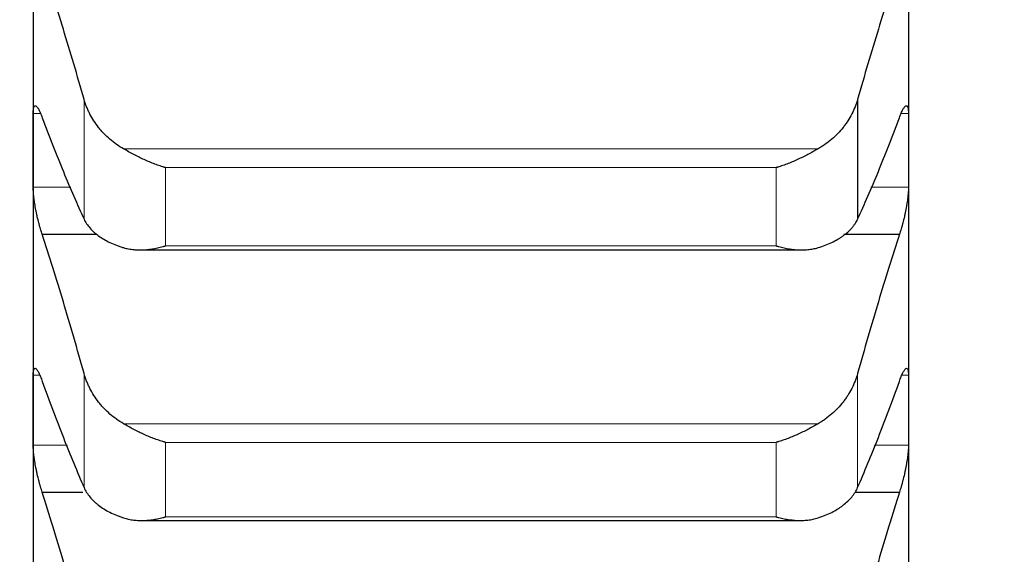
# Model space of a CAD drawing. Header units: inches. Extents: x 0 to 20790, y -12 to 14700.
# Tile 346 of 436: x 14114 to 14173, y 9472 to 9503. Entities that reach past the tile are written whole.
import ezdxf

# ---------------------------------------------------------------- set-up
doc = ezdxf.new("R2010")
doc.units = ezdxf.units.IN
doc.layers.add('1', color=7, linetype='Continuous', true_color=0xffffff)
doc.layers.add('254', color=7, linetype='Continuous', true_color=0xffffff)
doc.styles.add('latin_extended', font='simplex.shx')
doc.dimstyles.get("Standard").update_dxf_attribs({"dimtxt": 0.18, "dimasz": 0.18, "dimexe": 0.18, "dimexo": 0.0625, "dimgap": 0.09, "dimtad": 0, "dimtih": 1, "dimtoh": 1, "dimdec": 4, "dimzin": 0, "dimdsep": 46, "dimtxsty": 'Standard', "dimcen": 0.09, "dimadec": 0, "dimazin": 0, "dimtfac": 1, "dimtdec": 4, "dimtofl": 0, "dimtmove": 0, "dimatfit": 3, "dimfxl": 1, "dimtolj": 1, "dimtzin": 0, "dimarcsym": 0})

# ---------------------------------------------------------------- blocks, each defined once
blk = doc.blocks.new('_U5')
at = {"layer": '254', "color": 3, "linetype": 'Continuous', "lineweight": 13, "transparency": 16777216}
for p, q in [((14167.097, 9939.463), (14167.097, 8111.817)), ((14417.097, 9439.463), (14417.097, 8111.817)), ((14167.097, 8146.817), (13002.826, 8146.817)), ((14044.597, 8146.817), (13922.097, 8146.817)), ((14417.097, 8146.817), (14167.097, 8146.817)), ((14539.597, 8146.817), (14662.097, 8146.817))]:
    blk.add_line(p, q, dxfattribs=at)
at = {"layer": '254', "color": 3, "transparency": 16777216}
for points in [[(14044.597, 8126.4), (14044.597, 8167.233), (14167.097, 8146.817)], [(14539.597, 8167.233), (14539.597, 8126.4), (14417.097, 8146.817)]]:
    blk.add_solid(points, dxfattribs=at)
at = {"layer": 'Defpoints', "color": 0, "transparency": 16777216}
for p in [(14167.097, 9974.463), (14417.097, 9474.463), (14167.097, 8146.817)]:
    blk.add_point(p, dxfattribs=at)
at = {"layer": '254', "color": 2, "lineweight": 13, "transparency": 16777216, "insert": (13064.076, 8330.567), "char_height": 122.5, "attachment_point": 1, "style": 'latin_extended'}
blk.add_mtext('\\A1;250', dxfattribs=at)
blk = doc.blocks.new('_U6')
at = {"layer": '254', "color": 3, "linetype": 'Continuous', "lineweight": 13, "transparency": 16777216}
for p, q in [((14007.097, 9939.463), (14007.097, 8391.817)), ((14167.095, 9649.526), (14167.095, 8391.817)), ((14007.097, 8426.817), (12939.597, 8426.817)), ((13884.597, 8426.817), (13762.097, 8426.817)), ((14167.095, 8426.817), (14007.097, 8426.817)), ((14289.595, 8426.817), (14412.095, 8426.817))]:
    blk.add_line(p, q, dxfattribs=at)
at = {"layer": '254', "color": 3, "transparency": 16777216}
for points in [[(13884.597, 8406.4), (13884.597, 8447.233), (14007.097, 8426.817)], [(14289.595, 8447.233), (14289.595, 8406.4), (14167.095, 8426.817)]]:
    blk.add_solid(points, dxfattribs=at)
at = {"layer": 'Defpoints', "color": 0, "transparency": 16777216}
for p in [(14007.097, 9974.463), (14167.095, 9684.526), (14007.097, 8426.817)]:
    blk.add_point(p, dxfattribs=at)
at = {"layer": '254', "color": 2, "lineweight": 13, "transparency": 16777216, "insert": (13000.847, 8814.733), "char_height": 122.5, "attachment_point": 1, "style": 'latin_extended'}
blk.add_mtext('\\A1;\\C2;Flywheel\\P\\C2;90-240', dxfattribs=at)

msp = doc.modelspace()

# ---------------------------------------------------------------- linework, layer by layer
at = {"layer": '1', "color": 2, "linetype": 'Continuous', "lineweight": 25}
for p, q in [((14115.097, 9511.863), (14115.097, 9495.658)), ((14167.097, 9511.863), (14167.097, 9495.658)), ((14164.071, 9498.679), (14164.071, 9491.564)), ((14115.097, 9495.658), (14115.097, 9480.219)), ((14167.097, 9495.658), (14167.097, 9480.219)), ((14115.635, 9490.667), (14118.868, 9490.667)), ((14163.261, 9490.667), (14166.56, 9490.667)), ((14121.455, 9489.741), (14160.754, 9489.741)), ((14115.097, 9480.219), (14115.097, 9465.572)), ((14167.097, 9480.219), (14167.097, 9465.572)), ((14115.635, 9475.35), (14118.049, 9475.35)), ((14163.925, 9475.35), (14166.56, 9475.35)), ((14121.529, 9473.669), (14160.669, 9473.669))]:
    msp.add_line(p, q, dxfattribs=at)
at = {"layer": '1', "color": 110, "linetype": 'Continuous', "lineweight": 13}
for p, q in [((14118.123, 9498.679), (14118.123, 9491.564)), ((14115.1, 9497.846), (14115.535, 9497.846)), ((14166.664, 9497.846), (14167.095, 9497.846)), ((14120.466, 9495.743), (14161.729, 9495.743)), ((14122.953, 9494.625), (14159.241, 9494.625)), ((14122.953, 9494.625), (14122.953, 9489.979)), ((14159.241, 9494.625), (14159.241, 9489.979)), ((14115.1, 9493.469), (14117.337, 9493.469)), ((14164.857, 9493.469), (14167.095, 9493.469)), ((14122.953, 9489.979), (14159.241, 9489.979)), ((14115.1, 9482.3), (14115.495, 9482.3)), ((14118.123, 9482.398), (14118.123, 9475.62)), ((14164.071, 9482.398), (14164.071, 9475.62)), ((14166.703, 9482.3), (14167.095, 9482.3)), ((14120.466, 9479.414), (14161.729, 9479.414)), ((14115.1, 9478.138), (14117.131, 9478.138)), ((14122.953, 9478.308), (14159.241, 9478.308)), ((14122.953, 9478.308), (14122.953, 9473.882)), ((14159.241, 9478.308), (14159.241, 9473.882)), ((14165.064, 9478.138), (14167.095, 9478.138)), ((14122.953, 9473.882), (14159.241, 9473.882))]:
    msp.add_line(p, q, dxfattribs=at)
at = {"layer": '1', "color": 2, "linetype": 'Continuous', "lineweight": 25}
for points in [[(14118.123, 9498.679), (14117.92, 9499.395), (14117.51, 9500.805), (14116.891, 9502.856), (14116.266, 9504.844), (14115.846, 9506.128), (14115.635, 9506.759)], [(14166.56, 9506.759), (14166.349, 9506.128), (14165.929, 9504.844), (14165.304, 9502.856), (14164.684, 9500.805), (14164.275, 9499.395), (14164.071, 9498.679)], [(14115.097, 9495.658), (14115.097, 9496.387), (14115.098, 9497.117), (14115.1, 9497.846)], [(14167.095, 9497.846), (14167.096, 9497.117), (14167.097, 9496.387), (14167.097, 9495.658)], [(14115.635, 9497.591), (14115.846, 9497.028), (14116.266, 9495.932), (14116.891, 9494.38), (14117.51, 9492.919), (14117.92, 9492.005), (14118.123, 9491.564)], [(14164.071, 9491.564), (14164.275, 9492.005), (14164.684, 9492.919), (14165.304, 9494.38), (14165.929, 9495.932), (14166.349, 9497.028), (14166.56, 9497.591)], [(14115.1, 9493.469), (14115.098, 9494.199), (14115.097, 9494.928), (14115.097, 9495.658)], [(14167.097, 9495.658), (14167.097, 9494.928), (14167.096, 9494.199), (14167.095, 9493.469)], [(14118.123, 9482.398), (14117.92, 9483.127), (14117.51, 9484.564), (14116.891, 9486.66), (14116.266, 9488.698), (14115.846, 9490.017), (14115.635, 9490.667)], [(14166.56, 9490.667), (14166.349, 9490.017), (14165.929, 9488.698), (14165.304, 9486.66), (14164.684, 9484.564), (14164.275, 9483.127), (14164.071, 9482.398)], [(14115.097, 9480.219), (14115.097, 9480.913), (14115.098, 9481.606), (14115.1, 9482.3)], [(14167.095, 9482.3), (14167.096, 9481.606), (14167.097, 9480.913), (14167.097, 9480.219)], [(14115.635, 9481.933), (14115.846, 9481.348), (14116.266, 9480.208), (14116.891, 9478.585), (14117.51, 9477.051), (14117.92, 9476.087), (14118.123, 9475.62)], [(14164.071, 9475.62), (14164.275, 9476.087), (14164.684, 9477.051), (14165.304, 9478.585), (14165.929, 9480.208), (14166.349, 9481.348), (14166.56, 9481.933)], [(14115.1, 9478.138), (14115.098, 9478.832), (14115.097, 9479.525), (14115.097, 9480.219)], [(14167.097, 9480.219), (14167.097, 9479.525), (14167.096, 9478.832), (14167.095, 9478.138)], [(14118.123, 9466.906), (14117.92, 9467.646), (14117.51, 9469.108), (14116.891, 9471.246), (14116.266, 9473.33), (14115.846, 9474.682), (14115.635, 9475.35)], [(14166.56, 9475.35), (14166.349, 9474.682), (14165.929, 9473.33), (14165.304, 9471.246), (14164.684, 9469.108), (14164.275, 9467.646), (14164.071, 9466.906)]]:
    msp.add_open_spline(points, degree=3, dxfattribs=at)
for points, knots in [([(14120.466, 9495.743), (14120.32, 9495.826), (14120.18, 9495.915), (14119.911, 9496.104), (14119.653, 9496.305), (14119.417, 9496.528), (14119.276, 9496.675), (14119.249, 9496.704), (14119.194, 9496.764), (14119.167, 9496.795), (14119.086, 9496.886), (14119.035, 9496.949), (14118.885, 9497.138), (14118.792, 9497.267), (14118.621, 9497.533), (14118.542, 9497.669), (14118.434, 9497.878), (14118.399, 9497.949), (14118.35, 9498.056), (14118.335, 9498.092), (14118.304, 9498.164), (14118.289, 9498.2), (14118.216, 9498.382), (14118.166, 9498.53), (14118.123, 9498.679)], [0, 0, 0, 0, 0.125, 0.125, 0.25, 0.375, 0.375, 0.40625, 0.40625, 0.4375, 0.4375, 0.5, 0.5, 0.625, 0.625, 0.75, 0.75, 0.8125, 0.8125, 0.84375, 0.84375, 0.875, 0.875, 1, 1, 1, 1]), ([(14164.071, 9498.679), (14164.028, 9498.53), (14163.978, 9498.383), (14163.864, 9498.094), (14163.735, 9497.811), (14163.577, 9497.538), (14163.448, 9497.338), (14163.403, 9497.271), (14163.332, 9497.173), (14163.309, 9497.141), (14163.26, 9497.076), (14163.236, 9497.044), (14163.111, 9496.887), (14162.899, 9496.644), (14162.664, 9496.421), (14162.417, 9496.209), (14162.288, 9496.107), (14162.118, 9495.988), (14162.083, 9495.964), (14162.014, 9495.918), (14161.909, 9495.849), (14161.802, 9495.785), (14161.729, 9495.743)], [0, 0, 0, 0, 0.125, 0.125, 0.25, 0.375, 0.375, 0.4375, 0.4375, 0.46875, 0.46875, 0.5, 0.5, 0.625, 0.75, 0.75, 0.875, 0.875, 0.90625, 0.90625, 0.9375, 1, 1, 1, 1]), ([(14115.1, 9497.846), (14115.1, 9497.889), (14115.102, 9497.968), (14115.11, 9498.07), (14115.119, 9498.126), (14115.127, 9498.164), (14115.13, 9498.176), (14115.136, 9498.199), (14115.139, 9498.209), (14115.157, 9498.257), (14115.173, 9498.282), (14115.198, 9498.298), (14115.203, 9498.3), (14115.211, 9498.303), (14115.214, 9498.303), (14115.22, 9498.304), (14115.234, 9498.305), (14115.26, 9498.298), (14115.286, 9498.279), (14115.313, 9498.253), (14115.327, 9498.238), (14115.371, 9498.181), (14115.402, 9498.132), (14115.449, 9498.042), (14115.465, 9498.01), (14115.49, 9497.957), (14115.499, 9497.938), (14115.515, 9497.9), (14115.524, 9497.881), (14115.566, 9497.78), (14115.6, 9497.69), (14115.635, 9497.591)], [0, 0, 0, 0, 0.0625, 0.125, 0.1875, 0.1875, 0.21875, 0.21875, 0.25, 0.25, 0.375, 0.375, 0.40625, 0.40625, 0.421875, 0.421875, 0.4375, 0.5, 0.5625, 0.5625, 0.625, 0.625, 0.75, 0.75, 0.8125, 0.8125, 0.84375, 0.84375, 0.875, 0.875, 1, 1, 1, 1]), ([(14166.56, 9497.591), (14166.594, 9497.69), (14166.628, 9497.779), (14166.679, 9497.9), (14166.695, 9497.937), (14166.72, 9497.99), (14166.728, 9498.008), (14166.745, 9498.041), (14166.753, 9498.056), (14166.793, 9498.132), (14166.823, 9498.181), (14166.867, 9498.237), (14166.881, 9498.253), (14166.901, 9498.272), (14166.908, 9498.277), (14166.921, 9498.287), (14166.927, 9498.291), (14166.958, 9498.307), (14166.981, 9498.308), (14167.006, 9498.292), (14167.01, 9498.288), (14167.02, 9498.279), (14167.024, 9498.273), (14167.037, 9498.254), (14167.045, 9498.238), (14167.065, 9498.181), (14167.076, 9498.131), (14167.085, 9498.053), (14167.087, 9498.036), (14167.09, 9498.002), (14167.091, 9497.984), (14167.094, 9497.929), (14167.095, 9497.889), (14167.095, 9497.846)], [0, 0, 0, 0, 0.125, 0.125, 0.1875, 0.1875, 0.21875, 0.21875, 0.25, 0.25, 0.375, 0.375, 0.4375, 0.4375, 0.46875, 0.46875, 0.5, 0.5, 0.625, 0.625, 0.65625, 0.65625, 0.6875, 0.6875, 0.75, 0.75, 0.875, 0.875, 0.90625, 0.90625, 0.9375, 0.9375, 1, 1, 1, 1]), ([(14122.953, 9494.625), (14122.95, 9494.626), (14122.947, 9494.627), (14122.94, 9494.629), (14122.937, 9494.63), (14122.927, 9494.633), (14122.907, 9494.639), (14122.86, 9494.653), (14122.768, 9494.682), (14122.689, 9494.708), (14122.531, 9494.761), (14122.426, 9494.799), (14122.112, 9494.92), (14121.904, 9495.008), (14121.593, 9495.151), (14121.489, 9495.2), (14121.334, 9495.277), (14121.282, 9495.303), (14121.178, 9495.356), (14121.126, 9495.383), (14120.971, 9495.464), (14120.869, 9495.519), (14120.666, 9495.63), (14120.566, 9495.687), (14120.466, 9495.743)], [0, 0, 0, 0, 0.003906, 0.003906, 0.007812, 0.007812, 0.015625, 0.03125, 0.0625, 0.125, 0.125, 0.25, 0.25, 0.5, 0.5, 0.625, 0.625, 0.6875, 0.6875, 0.75, 0.75, 0.875, 0.875, 1, 1, 1, 1]), ([(14161.729, 9495.743), (14161.629, 9495.687), (14161.529, 9495.631), (14161.328, 9495.52), (14161.226, 9495.465), (14161.023, 9495.359), (14160.92, 9495.306), (14160.713, 9495.204), (14160.609, 9495.154), (14160.399, 9495.058), (14160.294, 9495.011), (14160.085, 9494.922), (14159.98, 9494.88), (14159.769, 9494.8), (14159.664, 9494.761), (14159.506, 9494.708), (14159.427, 9494.682), (14159.334, 9494.653), (14159.288, 9494.639), (14159.268, 9494.633), (14159.255, 9494.629), (14159.248, 9494.627), (14159.241, 9494.625)], [0, 0, 0, 0, 0.125, 0.125, 0.25, 0.25, 0.375, 0.375, 0.5, 0.5, 0.625, 0.625, 0.75, 0.75, 0.875, 0.875, 0.9375, 0.96875, 0.984375, 0.992188, 0.992188, 1, 1, 1, 1]), ([(14115.635, 9490.667), (14115.6, 9490.767), (14115.566, 9490.874), (14115.516, 9491.042), (14115.499, 9491.1), (14115.475, 9491.189), (14115.466, 9491.219), (14115.45, 9491.28), (14115.442, 9491.311), (14115.402, 9491.465), (14115.371, 9491.591), (14115.328, 9491.783), (14115.314, 9491.847), (14115.293, 9491.945), (14115.287, 9491.978), (14115.274, 9492.043), (14115.267, 9492.075), (14115.236, 9492.237), (14115.214, 9492.365), (14115.189, 9492.522), (14115.184, 9492.553), (14115.175, 9492.615), (14115.17, 9492.646), (14115.158, 9492.738), (14115.15, 9492.798), (14115.129, 9492.972), (14115.118, 9493.082), (14115.109, 9493.211), (14115.108, 9493.237), (14115.105, 9493.286), (14115.104, 9493.311), (14115.101, 9493.382), (14115.1, 9493.427), (14115.1, 9493.469)], [0, 0, 0, 0, 0.125, 0.125, 0.1875, 0.1875, 0.21875, 0.21875, 0.25, 0.25, 0.375, 0.375, 0.4375, 0.4375, 0.46875, 0.46875, 0.5, 0.5, 0.625, 0.625, 0.65625, 0.65625, 0.6875, 0.6875, 0.75, 0.75, 0.875, 0.875, 0.90625, 0.90625, 0.9375, 0.9375, 1, 1, 1, 1]), ([(14167.095, 9493.469), (14167.095, 9493.427), (14167.093, 9493.337), (14167.084, 9493.19), (14167.076, 9493.084), (14167.068, 9493.001), (14167.065, 9492.972), (14167.059, 9492.915), (14167.055, 9492.886), (14167.038, 9492.741), (14167.021, 9492.62), (14166.996, 9492.462), (14166.991, 9492.431), (14166.983, 9492.383), (14166.98, 9492.367), (14166.975, 9492.335), (14166.961, 9492.254), (14166.934, 9492.109), (14166.908, 9491.98), (14166.881, 9491.851), (14166.867, 9491.786), (14166.823, 9491.592), (14166.793, 9491.466), (14166.745, 9491.282), (14166.729, 9491.222), (14166.704, 9491.133), (14166.696, 9491.103), (14166.679, 9491.045), (14166.671, 9491.016), (14166.628, 9490.874), (14166.594, 9490.767), (14166.56, 9490.667)], [0, 0, 0, 0, 0.0625, 0.125, 0.1875, 0.1875, 0.21875, 0.21875, 0.25, 0.25, 0.375, 0.375, 0.40625, 0.40625, 0.421875, 0.421875, 0.4375, 0.5, 0.5625, 0.5625, 0.625, 0.625, 0.75, 0.75, 0.8125, 0.8125, 0.84375, 0.84375, 0.875, 0.875, 1, 1, 1, 1]), ([(14118.123, 9491.564), (14118.166, 9491.472), (14118.216, 9491.382), (14118.331, 9491.208), (14118.46, 9491.039), (14118.617, 9490.879), (14118.747, 9490.762), (14118.792, 9490.724), (14118.862, 9490.668), (14118.886, 9490.649), (14118.934, 9490.612), (14118.959, 9490.594), (14119.084, 9490.504), (14119.295, 9490.367), (14119.53, 9490.243), (14119.777, 9490.126), (14119.907, 9490.071), (14120.077, 9490.006), (14120.111, 9489.993), (14120.18, 9489.968), (14120.285, 9489.931), (14120.393, 9489.896), (14120.466, 9489.874)], [0, 0, 0, 0, 0.125, 0.125, 0.25, 0.375, 0.375, 0.4375, 0.4375, 0.46875, 0.46875, 0.5, 0.5, 0.625, 0.75, 0.75, 0.875, 0.875, 0.90625, 0.90625, 0.9375, 1, 1, 1, 1]), ([(14161.729, 9489.874), (14161.875, 9489.918), (14162.015, 9489.966), (14162.283, 9490.069), (14162.541, 9490.179), (14162.777, 9490.303), (14162.918, 9490.385), (14162.946, 9490.401), (14163.001, 9490.435), (14163.028, 9490.452), (14163.108, 9490.504), (14163.16, 9490.539), (14163.309, 9490.647), (14163.402, 9490.721), (14163.574, 9490.876), (14163.653, 9490.955), (14163.761, 9491.079), (14163.795, 9491.121), (14163.844, 9491.185), (14163.86, 9491.207), (14163.891, 9491.25), (14163.906, 9491.272), (14163.978, 9491.382), (14164.028, 9491.472), (14164.071, 9491.564)], [0, 0, 0, 0, 0.125, 0.125, 0.25, 0.375, 0.375, 0.40625, 0.40625, 0.4375, 0.4375, 0.5, 0.5, 0.625, 0.625, 0.75, 0.75, 0.8125, 0.8125, 0.84375, 0.84375, 0.875, 0.875, 1, 1, 1, 1]), ([(14120.466, 9489.874), (14120.565, 9489.844), (14120.666, 9489.82), (14120.867, 9489.781), (14120.968, 9489.767), (14121.172, 9489.748), (14121.275, 9489.742), (14121.481, 9489.74), (14121.585, 9489.742), (14121.795, 9489.755), (14121.9, 9489.765), (14122.11, 9489.791), (14122.215, 9489.808), (14122.425, 9489.847), (14122.53, 9489.869), (14122.689, 9489.907), (14122.768, 9489.927), (14122.86, 9489.953), (14122.907, 9489.966), (14122.927, 9489.971), (14122.94, 9489.975), (14122.947, 9489.977), (14122.953, 9489.979)], [0, 0, 0, 0, 0.125, 0.125, 0.25, 0.25, 0.375, 0.375, 0.5, 0.5, 0.625, 0.625, 0.75, 0.75, 0.875, 0.875, 0.9375, 0.96875, 0.984375, 0.992188, 0.992188, 1, 1, 1, 1]), ([(14159.241, 9489.979), (14159.245, 9489.978), (14159.248, 9489.977), (14159.254, 9489.975), (14159.258, 9489.974), (14159.268, 9489.971), (14159.288, 9489.966), (14159.334, 9489.953), (14159.427, 9489.927), (14159.506, 9489.907), (14159.664, 9489.869), (14159.769, 9489.847), (14160.083, 9489.789), (14160.291, 9489.762), (14160.602, 9489.743), (14160.705, 9489.74), (14160.861, 9489.741), (14160.913, 9489.743), (14161.016, 9489.748), (14161.068, 9489.752), (14161.223, 9489.767), (14161.325, 9489.781), (14161.528, 9489.819), (14161.629, 9489.844), (14161.729, 9489.874)], [0, 0, 0, 0, 0.003906, 0.003906, 0.007812, 0.007812, 0.015625, 0.03125, 0.0625, 0.125, 0.125, 0.25, 0.25, 0.5, 0.5, 0.625, 0.625, 0.6875, 0.6875, 0.75, 0.75, 0.875, 0.875, 1, 1, 1, 1]), ([(14115.1, 9482.3), (14115.1, 9482.34), (14115.102, 9482.415), (14115.11, 9482.51), (14115.119, 9482.562), (14115.127, 9482.596), (14115.13, 9482.607), (14115.136, 9482.627), (14115.139, 9482.636), (14115.157, 9482.677), (14115.173, 9482.697), (14115.198, 9482.707), (14115.203, 9482.708), (14115.211, 9482.708), (14115.214, 9482.708), (14115.22, 9482.708), (14115.234, 9482.705), (14115.26, 9482.692), (14115.286, 9482.668), (14115.313, 9482.638), (14115.327, 9482.619), (14115.371, 9482.555), (14115.402, 9482.502), (14115.449, 9482.405), (14115.465, 9482.37), (14115.49, 9482.314), (14115.499, 9482.295), (14115.515, 9482.255), (14115.524, 9482.234), (14115.566, 9482.128), (14115.6, 9482.035), (14115.635, 9481.933)], [0, 0, 0, 0, 0.0625, 0.125, 0.1875, 0.1875, 0.21875, 0.21875, 0.25, 0.25, 0.375, 0.375, 0.40625, 0.40625, 0.421875, 0.421875, 0.4375, 0.5, 0.5625, 0.5625, 0.625, 0.625, 0.75, 0.75, 0.8125, 0.8125, 0.84375, 0.84375, 0.875, 0.875, 1, 1, 1, 1]), ([(14166.56, 9481.933), (14166.594, 9482.035), (14166.628, 9482.128), (14166.679, 9482.254), (14166.695, 9482.294), (14166.72, 9482.35), (14166.728, 9482.368), (14166.745, 9482.403), (14166.753, 9482.42), (14166.793, 9482.501), (14166.823, 9482.555), (14166.867, 9482.618), (14166.881, 9482.637), (14166.901, 9482.66), (14166.908, 9482.667), (14166.921, 9482.679), (14166.927, 9482.684), (14166.958, 9482.707), (14166.981, 9482.712), (14167.006, 9482.703), (14167.01, 9482.701), (14167.02, 9482.694), (14167.024, 9482.689), (14167.037, 9482.674), (14167.045, 9482.661), (14167.065, 9482.612), (14167.076, 9482.567), (14167.085, 9482.494), (14167.087, 9482.479), (14167.09, 9482.447), (14167.091, 9482.43), (14167.094, 9482.378), (14167.095, 9482.34), (14167.095, 9482.3)], [0, 0, 0, 0, 0.125, 0.125, 0.1875, 0.1875, 0.21875, 0.21875, 0.25, 0.25, 0.375, 0.375, 0.4375, 0.4375, 0.46875, 0.46875, 0.5, 0.5, 0.625, 0.625, 0.65625, 0.65625, 0.6875, 0.6875, 0.75, 0.75, 0.875, 0.875, 0.90625, 0.90625, 0.9375, 0.9375, 1, 1, 1, 1]), ([(14120.466, 9479.414), (14120.32, 9479.498), (14120.18, 9479.589), (14119.911, 9479.781), (14119.653, 9479.985), (14119.417, 9480.211), (14119.276, 9480.36), (14119.249, 9480.39), (14119.194, 9480.451), (14119.167, 9480.482), (14119.086, 9480.575), (14119.035, 9480.638), (14118.885, 9480.83), (14118.792, 9480.962), (14118.621, 9481.232), (14118.542, 9481.37), (14118.434, 9481.583), (14118.399, 9481.655), (14118.35, 9481.764), (14118.335, 9481.8), (14118.304, 9481.874), (14118.289, 9481.911), (14118.216, 9482.096), (14118.166, 9482.246), (14118.123, 9482.398)], [0, 0, 0, 0, 0.125, 0.125, 0.25, 0.375, 0.375, 0.40625, 0.40625, 0.4375, 0.4375, 0.5, 0.5, 0.625, 0.625, 0.75, 0.75, 0.8125, 0.8125, 0.84375, 0.84375, 0.875, 0.875, 1, 1, 1, 1]), ([(14164.071, 9482.398), (14164.028, 9482.246), (14163.978, 9482.097), (14163.864, 9481.803), (14163.735, 9481.515), (14163.577, 9481.237), (14163.448, 9481.033), (14163.403, 9480.966), (14163.332, 9480.866), (14163.309, 9480.833), (14163.26, 9480.768), (14163.236, 9480.736), (14163.111, 9480.575), (14162.899, 9480.329), (14162.664, 9480.103), (14162.417, 9479.887), (14162.288, 9479.784), (14162.118, 9479.662), (14162.083, 9479.638), (14162.014, 9479.591), (14161.909, 9479.522), (14161.802, 9479.456), (14161.729, 9479.414)], [0, 0, 0, 0, 0.125, 0.125, 0.25, 0.375, 0.375, 0.4375, 0.4375, 0.46875, 0.46875, 0.5, 0.5, 0.625, 0.75, 0.75, 0.875, 0.875, 0.90625, 0.90625, 0.9375, 1, 1, 1, 1]), ([(14122.953, 9478.308), (14122.95, 9478.309), (14122.947, 9478.31), (14122.94, 9478.311), (14122.937, 9478.312), (14122.927, 9478.315), (14122.907, 9478.321), (14122.86, 9478.334), (14122.768, 9478.362), (14122.689, 9478.387), (14122.531, 9478.439), (14122.426, 9478.476), (14122.112, 9478.593), (14121.904, 9478.679), (14121.593, 9478.82), (14121.489, 9478.869), (14121.334, 9478.946), (14121.282, 9478.972), (14121.178, 9479.024), (14121.126, 9479.051), (14120.971, 9479.132), (14120.869, 9479.188), (14120.666, 9479.3), (14120.566, 9479.357), (14120.466, 9479.414)], [0, 0, 0, 0, 0.003906, 0.003906, 0.007813, 0.007813, 0.015625, 0.03125, 0.0625, 0.125, 0.125, 0.25, 0.25, 0.5, 0.5, 0.625, 0.625, 0.6875, 0.6875, 0.75, 0.75, 0.875, 0.875, 1, 1, 1, 1]), ([(14161.729, 9479.414), (14161.629, 9479.357), (14161.529, 9479.3), (14161.328, 9479.189), (14161.226, 9479.134), (14161.023, 9479.027), (14160.92, 9478.975), (14160.713, 9478.873), (14160.609, 9478.824), (14160.399, 9478.728), (14160.294, 9478.683), (14160.085, 9478.596), (14159.98, 9478.554), (14159.769, 9478.476), (14159.664, 9478.439), (14159.506, 9478.387), (14159.427, 9478.362), (14159.334, 9478.334), (14159.288, 9478.321), (14159.268, 9478.315), (14159.255, 9478.311), (14159.248, 9478.31), (14159.241, 9478.308)], [0, 0, 0, 0, 0.125, 0.125, 0.25, 0.25, 0.375, 0.375, 0.5, 0.5, 0.625, 0.625, 0.75, 0.75, 0.875, 0.875, 0.9375, 0.96875, 0.984375, 0.992187, 0.992187, 1, 1, 1, 1]), ([(14115.635, 9475.35), (14115.6, 9475.453), (14115.566, 9475.562), (14115.516, 9475.734), (14115.499, 9475.793), (14115.475, 9475.883), (14115.466, 9475.914), (14115.45, 9475.976), (14115.442, 9476.007), (14115.402, 9476.163), (14115.371, 9476.289), (14115.328, 9476.482), (14115.314, 9476.547), (14115.293, 9476.644), (14115.287, 9476.677), (14115.274, 9476.742), (14115.267, 9476.774), (14115.236, 9476.936), (14115.214, 9477.062), (14115.189, 9477.217), (14115.184, 9477.248), (14115.175, 9477.309), (14115.17, 9477.34), (14115.158, 9477.43), (14115.15, 9477.488), (14115.129, 9477.659), (14115.118, 9477.766), (14115.109, 9477.891), (14115.108, 9477.916), (14115.105, 9477.963), (14115.104, 9477.987), (14115.101, 9478.055), (14115.1, 9478.098), (14115.1, 9478.138)], [0, 0, 0, 0, 0.125, 0.125, 0.1875, 0.1875, 0.21875, 0.21875, 0.25, 0.25, 0.375, 0.375, 0.4375, 0.4375, 0.46875, 0.46875, 0.5, 0.5, 0.625, 0.625, 0.65625, 0.65625, 0.6875, 0.6875, 0.75, 0.75, 0.875, 0.875, 0.90625, 0.90625, 0.9375, 0.9375, 1, 1, 1, 1]), ([(14167.095, 9478.138), (14167.095, 9478.098), (14167.093, 9478.012), (14167.084, 9477.871), (14167.076, 9477.767), (14167.068, 9477.687), (14167.065, 9477.659), (14167.059, 9477.603), (14167.055, 9477.575), (14167.038, 9477.433), (14167.021, 9477.314), (14166.996, 9477.159), (14166.991, 9477.127), (14166.983, 9477.08), (14166.98, 9477.064), (14166.975, 9477.032), (14166.961, 9476.952), (14166.934, 9476.808), (14166.908, 9476.679), (14166.881, 9476.55), (14166.867, 9476.485), (14166.823, 9476.29), (14166.793, 9476.163), (14166.745, 9475.978), (14166.729, 9475.917), (14166.704, 9475.826), (14166.696, 9475.796), (14166.679, 9475.737), (14166.671, 9475.707), (14166.628, 9475.563), (14166.594, 9475.453), (14166.56, 9475.35)], [0, 0, 0, 0, 0.0625, 0.125, 0.1875, 0.1875, 0.21875, 0.21875, 0.25, 0.25, 0.375, 0.375, 0.40625, 0.40625, 0.421875, 0.421875, 0.4375, 0.5, 0.5625, 0.5625, 0.625, 0.625, 0.75, 0.75, 0.8125, 0.8125, 0.84375, 0.84375, 0.875, 0.875, 1, 1, 1, 1]), ([(14118.123, 9475.62), (14118.166, 9475.522), (14118.216, 9475.428), (14118.331, 9475.243), (14118.46, 9475.063), (14118.617, 9474.893), (14118.747, 9474.769), (14118.792, 9474.729), (14118.862, 9474.669), (14118.886, 9474.649), (14118.934, 9474.61), (14118.959, 9474.59), (14119.084, 9474.495), (14119.295, 9474.349), (14119.53, 9474.217), (14119.777, 9474.092), (14119.907, 9474.033), (14120.077, 9473.963), (14120.111, 9473.95), (14120.18, 9473.923), (14120.285, 9473.884), (14120.393, 9473.846), (14120.466, 9473.823)], [0, 0, 0, 0, 0.125, 0.125, 0.25, 0.375, 0.375, 0.4375, 0.4375, 0.46875, 0.46875, 0.5, 0.5, 0.625, 0.75, 0.75, 0.875, 0.875, 0.90625, 0.90625, 0.9375, 1, 1, 1, 1]), ([(14161.729, 9473.823), (14161.875, 9473.87), (14162.015, 9473.921), (14162.283, 9474.031), (14162.541, 9474.148), (14162.777, 9474.28), (14162.918, 9474.368), (14162.946, 9474.385), (14163.001, 9474.421), (14163.028, 9474.439), (14163.108, 9474.495), (14163.16, 9474.532), (14163.309, 9474.647), (14163.402, 9474.726), (14163.574, 9474.89), (14163.653, 9474.975), (14163.761, 9475.106), (14163.795, 9475.151), (14163.844, 9475.218), (14163.86, 9475.241), (14163.891, 9475.287), (14163.906, 9475.31), (14163.978, 9475.427), (14164.028, 9475.522), (14164.071, 9475.62)], [0, 0, 0, 0, 0.125, 0.125, 0.25, 0.375, 0.375, 0.40625, 0.40625, 0.4375, 0.4375, 0.5, 0.5, 0.625, 0.625, 0.75, 0.75, 0.8125, 0.8125, 0.84375, 0.84375, 0.875, 0.875, 1, 1, 1, 1]), ([(14120.466, 9473.823), (14120.565, 9473.79), (14120.666, 9473.764), (14120.867, 9473.721), (14120.968, 9473.705), (14121.172, 9473.681), (14121.275, 9473.674), (14121.481, 9473.667), (14121.585, 9473.668), (14121.795, 9473.677), (14121.9, 9473.685), (14122.11, 9473.707), (14122.215, 9473.722), (14122.425, 9473.758), (14122.53, 9473.778), (14122.689, 9473.814), (14122.768, 9473.833), (14122.86, 9473.857), (14122.907, 9473.869), (14122.927, 9473.874), (14122.94, 9473.878), (14122.947, 9473.88), (14122.953, 9473.882)], [0, 0, 0, 0, 0.125, 0.125, 0.25, 0.25, 0.375, 0.375, 0.5, 0.5, 0.625, 0.625, 0.75, 0.75, 0.875, 0.875, 0.9375, 0.96875, 0.984375, 0.992188, 0.992188, 1, 1, 1, 1]), ([(14159.241, 9473.882), (14159.245, 9473.881), (14159.248, 9473.88), (14159.254, 9473.878), (14159.258, 9473.877), (14159.268, 9473.874), (14159.288, 9473.869), (14159.334, 9473.857), (14159.427, 9473.833), (14159.506, 9473.814), (14159.664, 9473.778), (14159.769, 9473.758), (14160.083, 9473.705), (14160.291, 9473.682), (14160.602, 9473.668), (14160.705, 9473.667), (14160.861, 9473.672), (14160.913, 9473.675), (14161.016, 9473.682), (14161.068, 9473.687), (14161.223, 9473.705), (14161.325, 9473.721), (14161.528, 9473.764), (14161.629, 9473.79), (14161.729, 9473.823)], [0, 0, 0, 0, 0.003906, 0.003906, 0.007812, 0.007812, 0.015625, 0.03125, 0.0625, 0.125, 0.125, 0.25, 0.25, 0.5, 0.5, 0.625, 0.625, 0.6875, 0.6875, 0.75, 0.75, 0.875, 0.875, 1, 1, 1, 1])]:
    msp.add_open_spline(points, degree=3, knots=knots, dxfattribs=at)

# ---------------------------------------------------------------- dimensions: what is measured, and where the dimension line sits
at = {"layer": '254', "color": 2, "linetype": 'Continuous', "lineweight": 13}
dim = msp.add_linear_dim(base=(14007.097, 8426.817), p1=(14167.095, 9684.526), p2=(14007.097, 9974.463), text='\\C2;Flywheel\\P\\C2;90-240', dimstyle='Standard', override={"dimscale": 35, "dimtxt": 3.5, "dimasz": 3.5, "dimexe": 1, "dimexo": 1, "dimgap": 1.75, "dimtad": 1, "dimtih": 1, "dimtoh": 0, "dimdec": 2, "dimlfac": 0.028571, "dimzin": 8, "dimdsep": 46, "dimlunit": 2, "dimpost": '', "dimtxsty": 'latin_extended', "dimsah": 1, "dimse1": 0, "dimse2": 0, "dimsd1": 0, "dimsd2": 0, "dimclrd": 3, "dimclre": 3, "dimclrt": 2, "dimtol": 0, "dimtm": -0.1, "dimtfac": 0.714286, "dimtdec": 3, "dimtofl": 1, "dimtmove": 0, "dimtzin": 8, "dimlwd": 13, "dimlwe": 13}, dxfattribs=at)
dim.commit()
dim.dimension.update_dxf_attribs({"geometry": '_U6', "text_midpoint": (13350.847, 8426.817), "dimtype": 160})
dim = msp.add_linear_dim(base=(14167.097, 8146.817), p1=(14417.097, 9474.463), p2=(14167.097, 9974.463), dimstyle='Standard', override={"dimscale": 35, "dimtxt": 3.5, "dimasz": 3.5, "dimexe": 1, "dimexo": 1, "dimgap": 1.75, "dimtad": 1, "dimtih": 1, "dimtoh": 0, "dimdec": 2, "dimlfac": 1, "dimzin": 8, "dimdsep": 46, "dimlunit": 2, "dimtxsty": 'latin_extended', "dimsah": 1, "dimse1": 0, "dimse2": 0, "dimsd1": 0, "dimsd2": 0, "dimclrd": 3, "dimclre": 3, "dimclrt": 2, "dimtol": 0, "dimtm": -0.1, "dimtfac": 0.714286, "dimtdec": 3, "dimtofl": 1, "dimtmove": 0, "dimtzin": 8, "dimlwd": 13, "dimlwe": 13}, dxfattribs=at)
dim.commit()
dim.dimension.update_dxf_attribs({"geometry": '_U5', "text_midpoint": (13221.576, 8146.817), "dimtype": 160})

doc.saveas('drawing.dxf')
